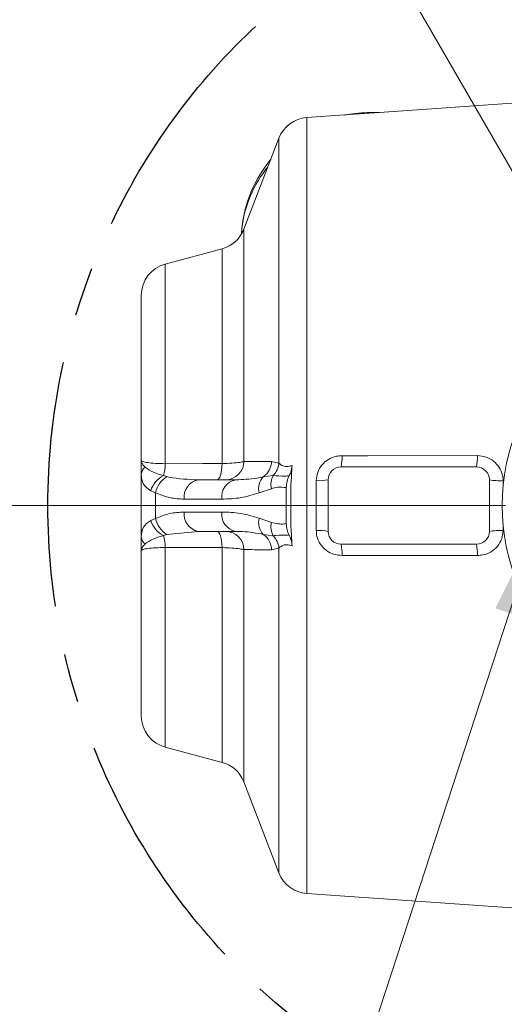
# Model space of a CAD drawing. Header units: millimetres. Extents: x 0 to 8410, y 0 to 5940.
# Tile 269 of 275: x 6150 to 6400, y 4719 to 5229. Entities that reach past the tile are written whole.
import ezdxf

# ---------------------------------------------------------------- set-up
doc = ezdxf.new("R2010")
doc.units = ezdxf.units.MM
doc.header["$LTSCALE"] = 10
doc.linetypes.add('CENTERX2', pattern=[20.32, 12.7, -2.54, 2.54, -2.54])
doc.styles.add('SLDTEXTSTYLE0', font='TXT', dxfattribs={"width": 0.605})
doc.dimstyles.new('SLDDIMSTYLE10', dxfattribs={"dimtxt": 50, "dimasz": 50, "dimexe": 0, "dimexo": 0.0625, "dimgap": 12.5, "dimtad": 0, "dimtih": 1, "dimtoh": 1, "dimdec": 1, "dimlfac": 0.3, "dimrnd": 1e-09, "dimzin": 12, "dimdsep": 46, "dimtxsty": 'SLDTEXTSTYLE0', "dimblk1": 'NONE', "dimsah": 1, "dimcen": 0, "dimadec": 0, "dimazin": 0, "dimtfac": 1, "dimtmove": 0, "dimatfit": 3, "dimldrblk": 'NONE', "dimfxl": 0, "dimfrac": 2, "dimtolj": 1, "dimtzin": 12, "dimarcsym": 0})
doc.dimstyles.new('SLDDIMSTYLE7', dxfattribs={"dimtxt": 50, "dimasz": 50, "dimexe": 0, "dimexo": 0.0625, "dimgap": 12.5, "dimtad": 0, "dimtih": 1, "dimtoh": 1, "dimdec": 1, "dimlfac": 0.3, "dimrnd": 1e-09, "dimzin": 12, "dimdsep": 46, "dimtxsty": 'SLDTEXTSTYLE0', "dimsah": 1, "dimcen": 0, "dimadec": 0, "dimazin": 0, "dimtfac": 1, "dimtofl": 0, "dimtmove": 0, "dimatfit": 3, "dimfxl": 0, "dimfrac": 2, "dimtolj": 1, "dimtzin": 12, "dimarcsym": 0})
doc.dimstyles.new('SLDDIMSTYLE8', dxfattribs={"dimtxt": 50, "dimasz": 50, "dimexe": 0, "dimexo": 0.0625, "dimgap": -12.5, "dimtad": 1, "dimtoh": 1, "dimdec": 4, "dimlfac": 3, "dimzin": 12, "dimdsep": 46, "dimtxsty": 'SLDTEXTSTYLE0', "dimsah": 1, "dimcen": 0.09, "dimadec": 1, "dimazin": 0, "dimtfac": 1, "dimtofl": 0, "dimtmove": 0, "dimatfit": 3, "dimfxl": 0, "dimfrac": 2, "dimtolj": 1, "dimtzin": 12, "dimarcsym": 0})

# ---------------------------------------------------------------- blocks, each defined once
blk = doc.blocks.new('*D52')
at = {"color": 7, "linetype": 'Continuous', "lineweight": 0}
for p, q in [((6504.32, 4977.43), (6465.87, 4639.61)), ((6465.87, 4639.61), (6429.38, 4318.98)), ((6429.38, 4318.98), (5666.34, 4318.98))]:
    blk.add_line(p, q, dxfattribs=at)
blk.add_solid([(6465.87, 4639.61), (6452.77, 4590.78), (6467.67, 4589.08)], dxfattribs=at)
at = {"color": 7, "linetype": 'Continuous', "lineweight": 0, "char_height": 50, "attachment_point": 1, "style": 'SLDTEXTSTYLE0'}
for s, insert in [('Smallest circumscribed', (5682.21, 4460.16)), ('radius axis 4, R ', (5682.21, 4383.43)), ('98', (6174.72, 4383.43))]:
    blk.add_mtext(s, dxfattribs=dict(at, insert=insert))
blk = doc.blocks.new('*D53')
at = {"color": 7, "linetype": 'Continuous', "lineweight": 0}
for p, q in [((6435.76, 5569.09), (6267.86, 5524.1)), ((6455.62, 5494.98), (6435.76, 5569.09)), ((6267.86, 5524.1), (6287.72, 5449.99)), ((6287.72, 5449.99), (6455.62, 5494.98)), ((6504.32, 5383.91), (6504.32, 5489.6)), ((6452.65, 5066.92), (6248.23, 5420.99))]:
    blk.add_line(p, q, dxfattribs=at)
blk.add_arc((6504.32, 4977.43), 497.17, 90, 120, dxfattribs=at)
for points in [[(6504.32, 5474.6), (6454, 5479.59), (6454.75, 5464.61)], [(6255.73, 5407.99), (6303.65, 5424.12), (6296.81, 5437.47)]]:
    blk.add_solid(points, dxfattribs=at)
at = {"color": 7, "linetype": 'Continuous', "lineweight": 0, "insert": (6286.37, 5516.36), "char_height": 50, "attachment_point": 1, "rotation": 15, "style": 'SLDTEXTSTYLE0'}
blk.add_mtext(' 30° ', dxfattribs=at)
blk = doc.blocks.new('*D56')
at = {"color": 7, "linetype": 'Continuous', "lineweight": 0}
for p, q in [((6452.65, 5066.92), (6248.28, 5420.9)), ((6052.53, 5373.21), (5981.5, 5250.17)), ((6118.98, 5334.85), (6052.53, 5373.21)), ((6047.94, 5211.81), (6118.98, 5334.85)), ((5981.5, 5250.17), (6047.94, 5211.81)), ((6400.98, 4977.43), (5992.24, 4977.43))]:
    blk.add_line(p, q, dxfattribs=at)
blk.add_arc((6504.32, 4977.43), 497.08, 120, 180, dxfattribs=at)
for points in [[(6255.78, 5407.91), (6209.71, 5387.07), (6217.85, 5374.48)], [(6007.24, 4977.43), (6017.23, 5026.99), (6002.25, 5027.74)]]:
    blk.add_solid(points, dxfattribs=at)
at = {"color": 7, "linetype": 'Continuous', "lineweight": 0, "char_height": 50, "attachment_point": 1, "rotation": 60, "style": 'SLDTEXTSTYLE0'}
for s, insert in [(' 60° ', (5992.12, 5244.04)), ('6x ', (5946.29, 5164.66))]:
    blk.add_mtext(s, dxfattribs=dict(at, insert=insert))
blk = doc.blocks.new('*D57')
at = {"color": 7, "linetype": 'Continuous', "lineweight": 0}
for p, q in [((6423.57, 4985.35), (6418.4, 4969.51)), ((6418.4, 4969.51), (6327.05, 4689.52)), ((6327.05, 4689.52), (6227.05, 4689.52))]:
    blk.add_line(p, q, dxfattribs=at)
blk.add_solid([(6418.4, 4969.51), (6395.76, 4924.3), (6410.02, 4919.65)], dxfattribs=at)
at = {"color": 7, "linetype": 'Continuous', "lineweight": 0, "char_height": 50, "attachment_point": 1, "style": 'SLDTEXTSTYLE0'}
for s, insert in [(' Through', (5936.37, 4715.61)), ('6x M', (5749.31, 4715.61)), ('6', (5898.17, 4715.61))]:
    blk.add_mtext(s, dxfattribs=dict(at, insert=insert))
blk = doc.blocks.new('_NONE')

msp = doc.modelspace()

# ---------------------------------------------------------------- linework, layer by layer
at = {"color": 7, "linetype": 'Continuous', "lineweight": 0}
for p, q in [((6431.951542, 5187.520576), (6335.898588, 5180.803927)), ((6317.787109, 5179.537527), (6298.229558, 5178.170197)), ((6335.898588, 5180.803927), (6317.787109, 5179.537527)), ((6318.508834, 5179.603887), (6317.787109, 5179.537527)), ((6318.961966, 5179.670644), (6318.508834, 5179.603887)), ((6334.735975, 5180.763396), (6330.982435, 5180.763396)), ((6283.838389, 5167.53196), (6265.696499, 5120.40972)), ((6264.522759, 5117.972287), (6264.6674, 5120.929472)), ((6254.456354, 5110.299182), (6225.002123, 5102.406733)), ((6212.64911, 5000.763329), (6212.64911, 5086.307915)), ((6212.64911, 4961.117896), (6212.64911, 4993.742299)), ((6385.982434, 4997.430238), (6315.982441, 4997.430238)), ((6242.080195, 4990.763657), (6261.517791, 4990.763657)), ((6309.315774, 4990.763657), (6309.315774, 4964.096936)), ((6392.649102, 4964.096936), (6392.649102, 4990.763657)), ((6287.649113, 4986.747098), (6287.649113, 4977.430098)), ((6287.649113, 4977.430098), (6287.649113, 4968.113097)), ((6261.517791, 4964.096936), (6242.080195, 4964.096936)), ((6315.982441, 4957.429958), (6385.982434, 4957.429958)), ((6212.64911, 4868.55228), (6212.64911, 4954.096866)), ((6225.002123, 4852.453463), (6254.456354, 4844.56141)), ((6265.696499, 4834.450476), (6283.838389, 4787.328236)), ((6298.229558, 4776.690396), (6431.951542, 4767.339619))]:
    msp.add_line(p, q, dxfattribs=at)
at = {"color": 8, "linetype": 'Continuous', "lineweight": 0}
for p, q in [((6298.229558, 5178.170197), (6298.229558, 4776.690396)), ((6283.838389, 4999.407125), (6283.838389, 5167.53196)), ((6264.695886, 5120.755426), (6264.563166, 5118.041428)), ((6265.696499, 5120.40972), (6265.696499, 5000.191522)), ((6254.456354, 4999.182217), (6254.456354, 5110.299182)), ((6225.002123, 5102.406733), (6225.002123, 4999.089631)), ((6280.017011, 5000.307155), (6283.838389, 4999.407125)), ((6224.052, 4992.94916), (6225.828939, 4992.423447)), ((6275.753665, 4992.363445), (6280.815713, 4993.004394)), ((6303.114146, 4964.523705), (6303.114146, 4990.33649)), ((6399.78081, 4990.35), (6399.78081, 4987.301422)), ((6220.054217, 4984.083565), (6217.514662, 4985.134594)), ((6220.054217, 4984.083565), (6220.054217, 4970.77663)), ((6279.902223, 4986.18602), (6273.599478, 4983.963561)), ((6254.294726, 4980.763587), (6234.857105, 4980.763587)), ((6234.857105, 4974.097006), (6254.294726, 4974.097006)), ((6217.514662, 4969.725601), (6220.054217, 4970.77663)), ((6273.599478, 4970.896634), (6279.902223, 4968.674175)), ((6399.78081, 4967.558774), (6399.78081, 4964.510195)), ((6225.828939, 4962.436748), (6224.052, 4961.911432)), ((6242.080195, 4964.096936), (6225.828939, 4962.436748)), ((6280.815713, 4961.855801), (6275.753665, 4962.49675)), ((6225.002123, 4955.770962), (6225.002123, 4852.453463)), ((6254.456354, 4844.56141), (6254.456354, 4955.677979)), ((6265.696499, 4954.668673), (6265.696499, 4834.450476)), ((6283.838389, 4955.45307), (6280.017011, 4954.55304)), ((6283.838389, 4787.328236), (6283.838389, 4955.45307))]:
    msp.add_line(p, q, dxfattribs=at)
at = {"color": 8, "linetype": 'Continuous', "lineweight": 0, "flags": 128}
for points in [[(6316.447482, 5003.246856), (6329.747836, 5003.25083), (6386.447487, 5003.266327)], [(6225.002123, 4999.089631), (6244.303994, 4999.151222), (6254.456354, 4999.182217)], [(6251.868171, 4990.763657), (6252.328419, 4990.919026), (6252.774361, 4991.379969), (6253.19214, 4992.132974), (6253.568766, 4993.153803), (6253.892569, 4994.411064), (6254.153488, 4995.866212), (6254.343378, 4997.473153), (6254.456354, 4999.182217)], [(6254.456354, 4955.677979), (6254.343378, 4957.38744), (6254.153488, 4958.994381), (6253.892569, 4960.449132), (6253.568766, 4961.706392), (6253.19214, 4962.727221), (6252.774361, 4963.480227), (6252.328419, 4963.941567), (6251.868171, 4964.096936)], [(6386.447487, 4951.593868), (6373.147108, 4951.597445), (6316.447482, 4951.613339)]]:
    msp.add_lwpolyline(points, dxfattribs=at)
at = {"color": 7, "linetype": 'CENTERX2', "lineweight": 30}
msp.add_circle((6504.315772, 4977.430145), 340, dxfattribs=at)
at = {"color": 7, "linetype": 'Continuous', "lineweight": 0}
for centre, radius, start, end in [((6299.392172, 5161.543936), 16.666667, 94, 158.94353369), ((6330.982438, 5114.096812), 66.666667, 90, 100.3876497), ((6334.73598, 5197.430145), 16.666667, 270, 274), ((6330.982438, 5114.096812), 66.666667, 140.37093902, 174.10854346), ((6250.142714, 5126.397797), 16.666667, 285, 338.94353369), ((6229.315772, 5086.308029), 16.666667, 105, 180), ((6504.315772, 4977.430145), 105, 0.90238812, 359.09761188), ((6315.982438, 4990.763479), 6.666667, 90, 180), ((6385.982438, 4990.763479), 6.666667, 0, 90), ((6315.982438, 4964.096812), 6.666667, 180, 270), ((6385.982438, 4964.096812), 6.666667, 270, 0), ((6229.315772, 4868.552262), 16.666667, 180, 255), ((6250.142714, 4828.462493), 16.666667, 21.05646631, 75), ((6299.392172, 4793.316355), 16.666667, 201.05646631, 266)]:
    msp.add_arc(centre, radius, start, end, dxfattribs=at)
at = {"color": 8, "linetype": 'Continuous', "lineweight": 0}
for centre, radius, start, end in [((6324.360745, 5114.422477), 60, 140.43979085, 173.94127474), ((6296.395992, 5001.923079), 20.09514, 347.08069498, 3.77712144), ((6366.298741, 5001.93532), 20.192661, 347.10853313, 3.77941331), ((6200.827091, 4999.686522), 24.1824, 343.82297491, 358.58563072), ((6256.052658, 5000.404823), 9.6462, 271.85094201, 358.73294602), ((6269.86721, 5000.638587), 10.155212, 305.42583887, 358.12972754), ((6273.111211, 5000.55648), 10.788576, 315.57237501, 353.88441692), ((6217.213817, 4993.464787), 4.573135, 124.06883014, 176.52096847), ((6230.119957, 4981.231248), 13.195817, 117.37674838, 162.79437659), ((6290.144858, 4988.284144), 10.455319, 153.16203942, 191.57644799), ((6233.230565, 4981.129181), 13.5035, 123.23857568, 167.36222772), ((6243.735894, 4981.959071), 8.95891, 100.65007377, 187.66846928), ((6263.173458, 4981.959116), 8.95886, 100.64992586, 187.6688042), ((6282.493293, 4986.158871), 9.160749, 137.36700065, 193.86547428), ((6304.584544, 5014.220543), 23.929272, 266.47709016, 281.40350202), ((6397.920118, 5019.954945), 29.66336, 259.76450091, 273.59635157), ((6243.735255, 4972.901061), 8.958339, 172.32806247, 259.35339448), ((6263.172819, 4972.901015), 8.958288, 172.32772756, 259.35354238), ((6230.117515, 4973.627501), 13.193057, 197.20275762, 242.62898515), ((6233.230565, 4973.731014), 13.5035, 192.63777228, 236.76142432), ((6282.493376, 4968.701345), 9.160824, 166.13477708, 222.63274799), ((6290.144815, 4966.576046), 10.455278, 168.42347476, 206.83803783), ((6256.052056, 4954.455183), 9.646806, 1.26810049, 88.14559676), ((6269.868202, 4954.222141), 10.154202, 1.86745126, 54.57698234), ((6304.586088, 4940.640248), 23.928773, 78.60002811, 93.52668744), ((6397.92027, 4934.874545), 29.693996, 86.40765919, 100.22512491), ((6217.21253, 4961.395103), 4.571832, 183.4761861, 235.93959835), ((6200.81751, 4955.172588), 24.192014, 1.41731897, 16.1740754), ((6273.111211, 4954.303715), 10.788576, 6.11558308, 44.42762499), ((6296.399221, 4952.937374), 20.091934, 356.22153724, 12.92064634), ((6366.300851, 4952.925044), 20.190566, 356.21971557, 12.89233799)]:
    msp.add_arc(centre, radius, start, end, dxfattribs=at)
at = {"color": 7, "linetype": 'Continuous', "lineweight": 0}
for points, knots in [([(6264.6674, 5120.929472), (6264.670275, 5120.875893), (6264.673333, 5120.818908), (6264.694614, 5120.759006), (6264.695886, 5120.755426)], [0, 0, 0, 0, 0.9402401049, 1, 1, 1, 1]), ([(6212.64911, 4993.742299), (6212.64911, 4994.886526), (6212.64911, 4997.176397), (6212.64911, 4999.554691), (6212.64911, 5000.748759), (6212.64911, 5000.763329)], [0, 0, 0, 0, 0.4966208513, 0.9938578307, 1, 1, 1, 1]), ([(6290.593781, 4998.174898), (6290.437786, 4996.990637), (6290.183218, 4995.058049), (6289.401171, 4993.433264), (6289.09835, 4992.804122)], [0, 0, 0, 0, 0.6127848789, 1, 1, 1, 1]), ([(6290.593781, 4956.685297), (6290.450173, 4959.154613), (6289.791302, 4970.483765), (6289.791273, 4984.376698), (6290.450172, 4995.705714), (6290.593781, 4998.174898)], [0, 0, 0, 0, 0.1789575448, 0.8210519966, 1, 1, 1, 1]), ([(6289.09835, 4992.804122), (6288.682577, 4991.882898), (6287.84502, 4990.027133), (6287.714727, 4987.845661), (6287.649113, 4986.747098)], [0, 0, 0, 0, 0.4964124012, 1, 1, 1, 1]), ([(6287.649113, 4968.113097), (6287.716439, 4967.000264), (6287.848428, 4964.818613), (6288.687351, 4962.964717), (6289.09835, 4962.05647)], [0, 0, 0, 0, 0.5100877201, 1, 1, 1, 1]), ([(6212.64911, 4954.096866), (6212.64911, 4954.111436), (6212.64911, 4955.305504), (6212.64911, 4957.683798), (6212.64911, 4959.97367), (6212.64911, 4961.117896)], [0, 0, 0, 0, 0.0061421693, 0.5033791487, 1, 1, 1, 1]), ([(6289.09835, 4962.05647), (6289.197451, 4961.864113), (6289.794145, 4960.705918), (6290.374558, 4958.87985), (6290.542934, 4957.194307), (6290.593781, 4956.685297)], [0, 0, 0, 0, 0.1220498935, 0.734871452, 1, 1, 1, 1])]:
    msp.add_open_spline(points, degree=3, knots=knots, dxfattribs=at)
at = {"color": 8, "linetype": 'Continuous', "lineweight": 0}
for points, knots in [([(6316.447482, 5003.246856), (6315.463373, 5003.184083), (6313.001234, 5003.027031), (6309.264548, 5001.492166), (6305.875986, 4998.5842), (6303.560704, 4994.708956), (6303.262647, 4991.790531), (6303.114146, 4990.33649)], [0, 0, 0, 0, 0.1438220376, 0.3598277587, 0.5749139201, 0.7882102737, 1, 1, 1, 1]), ([(6399.78081, 4990.35), (6399.718331, 4991.284278), (6399.557348, 4993.691501), (6397.956546, 4997.340244), (6394.926955, 5000.622925), (6390.937104, 5002.839818), (6387.947426, 5003.123834), (6386.447487, 5003.266327)], [0, 0, 0, 0, 0.1359245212, 0.3502179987, 0.5659158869, 0.7822174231, 1, 1, 1, 1]), ([(6212.64911, 5000.763329), (6212.649121, 5000.757767), (6212.649693, 5000.460293), (6212.749686, 4999.862816), (6213.266769, 4998.723755), (6214.104251, 4997.834574), (6214.652, 4997.253013)], [0, 0, 0, 0, 0.0049118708, 0.2626818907, 0.5177628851, 1, 1, 1, 1]), ([(6212.64911, 5000.763329), (6212.799453, 5000.554053), (6213.110304, 5000.121352), (6215.704714, 4999.625599), (6219.725709, 4999.257076), (6223.247183, 4999.145323), (6225.002123, 4999.089631)], [0, 0, 0, 0, 0.2406916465, 0.4976542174, 0.7496540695, 1, 1, 1, 1]), ([(6254.456354, 4999.182217), (6256.204523, 4999.249885), (6259.694253, 4999.384966), (6263.579962, 4999.762335), (6265.040684, 5000.058537), (6265.696499, 5000.191522)], [0, 0, 0, 0, 0.35613665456, 0.71092717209, 1, 1, 1, 1]), ([(6265.696499, 5000.191522), (6268.068035, 5000.213911), (6272.834708, 5000.258911), (6277.615021, 5000.291021), (6280.017011, 5000.307155)], [0, 0, 0, 0, 0.4975245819, 1, 1, 1, 1]), ([(6283.838389, 4999.407125), (6284.017017, 4999.237797), (6284.704041, 4998.586543), (6286.315432, 4997.610308), (6288.447715, 4997.66796), (6289.844728, 4997.972154), (6290.32454, 4998.102024), (6290.593781, 4998.174898)], [0, 0, 0, 0, 0.1381164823, 0.5312124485, 0.8449516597, 0.9129966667, 1, 1, 1, 1]), ([(6217.514662, 4985.134594), (6216.070704, 4986.147553), (6213.126766, 4988.212772), (6212.810336, 4991.875888), (6212.64911, 4993.742299)], [0, 0, 0, 0, 0.4904853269, 1, 1, 1, 1]), ([(6214.652, 4997.253013), (6215.89777, 4996.339889), (6218.181804, 4994.665738), (6222.217482, 4993.485615), (6224.052, 4992.94916)], [0, 0, 0, 0, 0.5454252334, 1, 1, 1, 1]), ([(6280.815713, 4993.004394), (6282.701808, 4992.839429), (6285.114188, 4992.628433), (6288.384827, 4992.772658), (6289.09835, 4992.804122)], [0, 0, 0, 0, 0.7818396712, 1, 1, 1, 1]), ([(6225.828939, 4992.423447), (6226.184307, 4992.345884), (6231.53267, 4991.178536), (6236.987659, 4990.963968), (6242.080195, 4990.763657)], [0, 0, 0, 0, 0.0664443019, 1, 1, 1, 1]), ([(6261.517791, 4990.763657), (6265.134876, 4990.890389), (6269.895054, 4991.057173), (6274.61922, 4992.110502), (6275.753665, 4992.363445)], [0, 0, 0, 0, 0.7598633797, 1, 1, 1, 1]), ([(6234.857105, 4980.763587), (6232.375007, 4980.88192), (6227.348331, 4981.121565), (6222.505653, 4983.088084), (6220.054217, 4984.083565)], [0, 0, 0, 0, 0.4937851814, 1, 1, 1, 1]), ([(6273.599478, 4983.963561), (6270.440753, 4983.017159), (6264.07277, 4981.109212), (6257.571272, 4980.879403), (6254.294726, 4980.763587)], [0, 0, 0, 0, 0.4960322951, 1, 1, 1, 1]), ([(6287.649113, 4986.747098), (6286.092325, 4986.925629), (6283.487149, 4987.224387), (6280.930915, 4986.483979), (6279.902223, 4986.18602)], [0, 0, 0, 0, 0.5975751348, 1, 1, 1, 1]), ([(6220.054217, 4970.77663), (6222.440151, 4971.750136), (6227.280588, 4973.725125), (6232.307861, 4973.971881), (6234.857105, 4974.097006)], [0, 0, 0, 0, 0.4929170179, 1, 1, 1, 1]), ([(6254.294726, 4974.097006), (6257.52307, 4973.984461), (6264.024358, 4973.757817), (6270.393208, 4971.854713), (6273.599478, 4970.896634)], [0, 0, 0, 0, 0.4965699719, 1, 1, 1, 1]), ([(6212.64911, 4961.117896), (6212.800771, 4962.939257), (6213.106448, 4966.61024), (6216.037735, 4968.681832), (6217.514662, 4969.725601)], [0, 0, 0, 0, 0.4961508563, 1, 1, 1, 1]), ([(6279.902223, 4968.674175), (6282.193648, 4968.165377), (6284.530007, 4967.646601), (6287.111802, 4968.012388), (6287.402774, 4968.066925), (6287.649113, 4968.113097)], [0, 0, 0, 0, 0.8866504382, 0.9040376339, 1, 1, 1, 1]), ([(6275.753665, 4962.49675), (6272.151004, 4963.159275), (6267.413064, 4964.030577), (6262.657333, 4964.084109), (6261.517791, 4964.096936)], [0, 0, 0, 0, 0.760385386, 1, 1, 1, 1]), ([(6303.114146, 4964.523705), (6303.184451, 4963.530964), (6303.357235, 4961.091166), (6305.00808, 4957.445636), (6308.031548, 4954.214375), (6312.003422, 4952.031525), (6314.963008, 4951.753028), (6316.447482, 4951.613339)], [0, 0, 0, 0, 0.1450305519, 0.3564324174, 0.568927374, 0.7837818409, 1, 1, 1, 1]), ([(6386.447487, 4951.593868), (6387.417946, 4951.654728), (6389.893849, 4951.809999), (6393.638527, 4953.347222), (6397.027585, 4956.268158), (6399.33382, 4960.136942), (6399.632128, 4963.055515), (6399.78081, 4964.510195)], [0, 0, 0, 0, 0.14129982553, 0.36049413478, 0.57664711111, 0.78899186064, 1, 1, 1, 1]), ([(6214.652, 4957.60758), (6214.104253, 4957.026431), (6213.266782, 4956.13789), (6212.749694, 4954.994551), (6212.64969, 4954.406403), (6212.649121, 4954.102562), (6212.64911, 4954.096866)], [0, 0, 0, 0, 0.4822439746, 0.7373215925, 0.9950754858, 1, 1, 1, 1]), ([(6224.052, 4961.911432), (6222.166002, 4961.357607), (6218.135229, 4960.173966), (6215.86173, 4958.498889), (6214.652, 4957.60758)], [0, 0, 0, 0, 0.4678997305, 1, 1, 1, 1]), ([(6289.09835, 4962.05647), (6286.632263, 4962.077697), (6283.470461, 4962.104912), (6281.294505, 4961.900729), (6280.815713, 4961.855801)], [0, 0, 0, 0, 0.779962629, 1, 1, 1, 1]), ([(6290.593781, 4956.685297), (6290.149164, 4956.803716), (6288.79998, 4957.163056), (6287.335697, 4957.238773), (6285.340454, 4956.77085), (6284.524057, 4956.054615), (6283.838389, 4955.45307)], [0, 0, 0, 0, 0.14462077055, 0.43884978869, 0.52870659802, 1, 1, 1, 1]), ([(6225.002123, 4955.770962), (6223.247181, 4955.715314), (6219.725696, 4955.603649), (6215.704725, 4955.234452), (6213.110302, 4954.738877), (6212.799453, 4954.306154), (6212.64911, 4954.096866)], [0, 0, 0, 0, 0.2503456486, 0.5023463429, 0.7593086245, 1, 1, 1, 1]), ([(6254.456354, 4955.677979), (6248.022098, 4955.697425), (6238.203732, 4955.7271), (6228.38601, 4955.759719), (6225.002123, 4955.770962)], [0, 0, 0, 0, 0.6553286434, 1, 1, 1, 1]), ([(6265.696499, 4954.668673), (6265.040684, 4954.801658), (6263.579962, 4955.09786), (6259.694253, 4955.475229), (6256.204523, 4955.61031), (6254.456354, 4955.677979)], [0, 0, 0, 0, 0.2890728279, 0.6438633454, 1, 1, 1, 1]), ([(6280.017011, 4954.55304), (6278.911517, 4954.560233), (6274.130545, 4954.591339), (6269.362239, 4954.635061), (6265.696499, 4954.668673)], [0, 0, 0, 0, 0.2312280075, 1, 1, 1, 1])]:
    msp.add_open_spline(points, degree=3, knots=knots, dxfattribs=at)

# ---------------------------------------------------------------- dimensions: what is measured, and where the dimension line sits
at = {"color": 7, "linetype": 'Continuous', "lineweight": 0}
dim = msp.add_angular_dim_2l(base=(6375.637903, 5457.662488), line1=((6504.315772, 4977.430145), (6504.315772, 5383.906331)), line2=((6452.649105, 5066.919437), (6472.649105, 5032.278421)), dimstyle='SLDDIMSTYLE8', dxfattribs=at)
dim.commit()
dim.dimension.update_dxf_attribs({"geometry": '*D53', "text_midpoint": (6375.637903, 5457.662488), "dimtype": 162})
dim = msp.add_angular_dim_2l(base=(6073.833535, 5225.96918), line1=((6452.649105, 5066.919437), (6472.649105, 5032.278421)), line2=((6400.982438, 4977.430145), (6440.982438, 4977.430145)), text='6x <>', dimstyle='SLDDIMSTYLE8', dxfattribs=at)
dim.commit()
dim.dimension.update_dxf_attribs({"geometry": '*D56', "text_midpoint": (6073.833535, 5225.96918), "dimtype": 162})
dim = msp.add_diameter_dim_2p(p1=(6423.56707, 4985.352527), p2=(6418.397807, 4969.507764), text='6x M<> Through', dimstyle='SLDDIMSTYLE10', override={"dimpost": '<>'}, dxfattribs=at)
dim.commit()
dim.dimension.update_dxf_attribs({"geometry": '*D57', "text_midpoint": (5980.244109, 4689.517904), "dimtype": 163})
dim = msp.add_radius_dim(center=(6504.315772, 4977.430145), mpoint=(6465.871674, 4639.610591), text='Smallest circumscribed\\Pradius axis 4, R <>', dimstyle='SLDDIMSTYLE7', dxfattribs=at)
dim.commit()
dim.dimension.update_dxf_attribs({"geometry": '*D52', "text_midpoint": (6035.361151, 4395.704145), "dimtype": 164})

doc.saveas('drawing.dxf')
